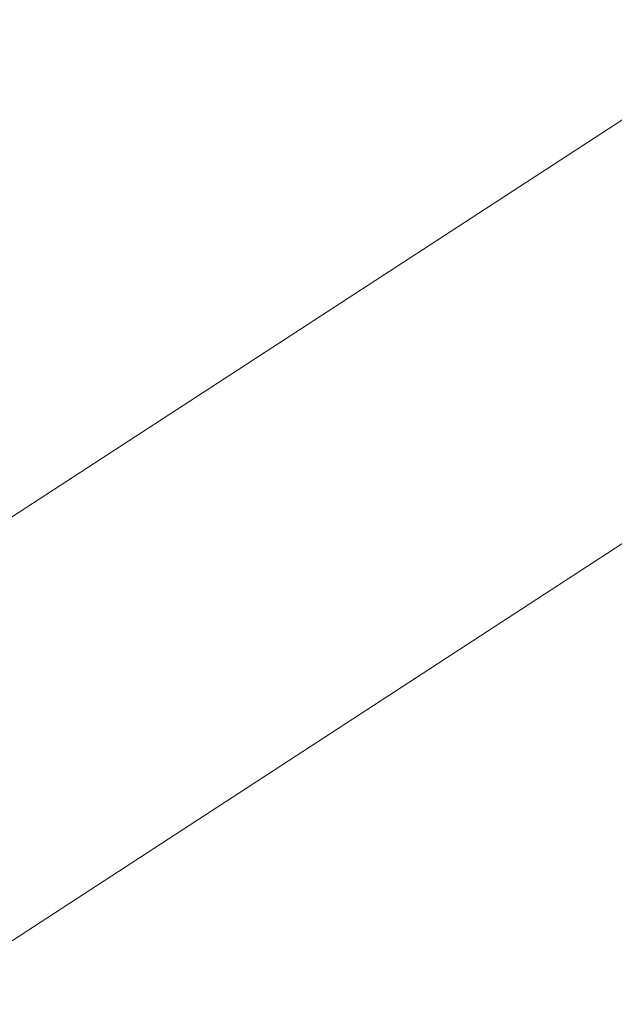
# Model space of a CAD drawing. Header units: metres. Extents: x 163628 to 167855, y 402678 to 405435.
# Tile 452 of 656: x 167388.1239 to 167388.1656, y 404859.593 to 404859.6621. Entities that reach past the tile are written whole.
import ezdxf

# ---------------------------------------------------------------- set-up
doc = ezdxf.new("R2010")
doc.units = ezdxf.units.M
for name, color, linetype, lineweight in [('X-CA190022.004-UO-BGT_Ondergrond$0$GE_201_SHDHek_Lijn_GEM', 253, 'X-CA190022.004-UO-BGT_Ondergrond$0$Hekwerk', 9), ('X-CA190022.004-UO-BGT_Ondergrond$0$GE_401_OTDErf_Vlak_GEM', 253, 'Continuous', 9), ('X-CA190022.004-UO-BGT_Ondergrond$0$GE_479_BTDGroenvoorziening_grasenkruida_GEM', 253, 'Continuous', 9), ('X-CA190022.004-UO-DTM inmeting$0$B-WE-AL-AANPIJLING-T18', 246, 'Continuous', 0), ('X-CA190022.004-UO-KAD_Percelen$0$B-WE-KG-GRENS_PERCEEL-GV', 150, 'Continuous', 9)]:
    doc.layers.add(name, color=color, linetype=linetype, lineweight=lineweight)
doc.styles.add('X-CA190022.004-UO-DTM inmeting$0$NLCS-ISO', font='isocpeur.ttf', dxfattribs={"height": 2.5})
doc.linetypes.add('X-CA190022.004-UO-BGT_Ondergrond$0$Hekwerk', pattern='A,5,-1.5,[2,dgnlstyle-Veghel.shx,S=0.007937,R=0,X=0,Y=0],-1.5', length=8)

msp = doc.modelspace()

# ---------------------------------------------------------------- linework, layer by layer
at = {"layer": 'X-CA190022.004-UO-BGT_Ondergrond$0$GE_201_SHDHek_Lijn_GEM'}
msp.add_line((167404.185, 404870.05), (167386.457, 404858.513), dxfattribs=at)
at = {"layer": 'X-CA190022.004-UO-BGT_Ondergrond$0$GE_401_OTDErf_Vlak_GEM', "flags": 128}
msp.add_lwpolyline([(167400.133, 404929.779), (167399.078, 404915.725), (167398.959, 404906.913), (167399.061, 404897.697), (167398.739, 404883.182), (167399.417, 404876.868), (167400.885, 404874.795), (167402.566, 404873.189), (167404.019, 404872.416), (167404.185, 404870.05), (167386.457, 404858.513), (167385.635, 404857.979), (167382.913, 404856.207), (167381.541, 404855.42), (167380.788, 404854.987), (167368.252, 404847.792)], dxfattribs=at)
at = {"layer": 'X-CA190022.004-UO-BGT_Ondergrond$0$GE_479_BTDGroenvoorziening_grasenkruida_GEM', "flags": 128}
msp.add_lwpolyline([(167398.04, 404863.177), (167388.203, 404857.52), (167387.316, 404857.01), (167386.457, 404858.513), (167404.185, 404870.05), (167404.019, 404872.416), (167404.15, 404872.347), (167405.442, 404871.835), (167408.223, 404871.146), (167411.392, 404872.393), (167413.819, 404874.138), (167415.221, 404876.379), (167415.156, 404880.274), (167414.836, 404885.141), (167414.618, 404889.075), (167414.781, 404894.281), (167415.895, 404899.11), (167418.121, 404903.623), (167421.793, 404909.346), (167425.691, 404914.648), (167430.241, 404920.627), (167433.288, 404926.385), (167435.746, 404932.159)], dxfattribs=at)
at = {"layer": 'X-CA190022.004-UO-KAD_Percelen$0$B-WE-KG-GRENS_PERCEEL-GV', "flags": 128}
msp.add_lwpolyline([(167404.164, 404870.058), (167402.938, 404884.378), (167402.376, 404891.512), (167401.896, 404898.663), (167369.951, 404883.844), (167373.073, 404877.13), (167382.833, 404856.187)], close=True, dxfattribs=at)
msp.add_lwpolyline([(167351.109, 404832.026), (167388.083, 404853.445), (167404.654, 404864.349), (167413.139, 404869.932), (167419.395, 404873.889), (167419.331, 404879.921), (167404.164, 404870.058), (167382.833, 404856.187), (167374.007, 404851.05), (167366.213, 404846.514)], dxfattribs=at)

# ---------------------------------------------------------------- texts
at = {"layer": 'X-CA190022.004-UO-DTM inmeting$0$B-WE-AL-AANPIJLING-T18', "linetype": 'ByBlock', "insert": (167386.900734, 404859.86259), "char_height": 0.18, "attachment_point": 5, "rotation": 27.16151, "style": 'X-CA190022.004-UO-DTM inmeting$0$NLCS-ISO'}
msp.add_mtext_dynamic_manual_height_columns('Beheersgrens: hekwerk, muur, haag etc..', width=6.0054575, gutter_width=12.201, heights=[0.234], dxfattribs=at)

doc.saveas('drawing.dxf')
